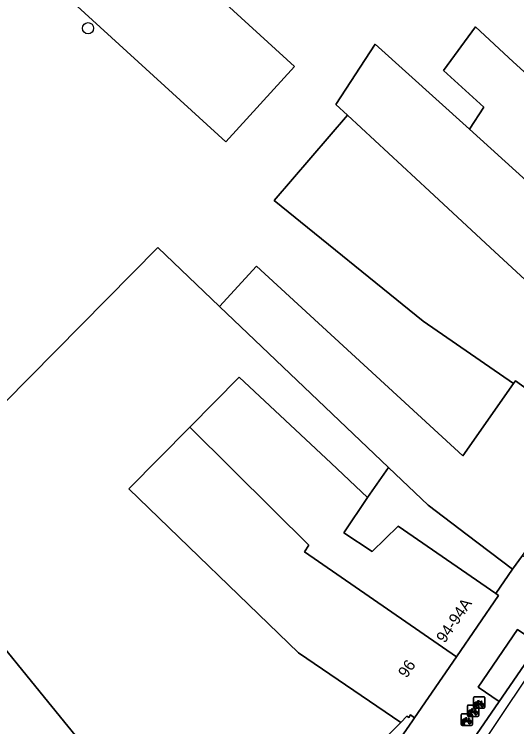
# Model space of a CAD drawing. Extents: x 160102 to 160934, y 382045 to 382923.
# Drawn here: x 160745.1 to 160789.2, y 382602.3 to 382664.8 of the extents above; entities that cross this region are included whole.
import ezdxf

# ---------------------------------------------------------------- set-up
doc = ezdxf.new("R2010")
doc.units = 0
for name, color, linetype in [('IMGEO_Boom', 7, 'Continuous'), ('IMGEO_Erf', 7, 'Continuous'), ('IMGEO_Fietsenrek', 7, 'Continuous'), ('IMGEO_Pand', 7, 'Continuous'), ('IMGEO_Pand_nummerreeks', 7, 'Continuous'), ('IMGEO_Parkeervlak_open', 7, 'Continuous'), ('IMGEO_Rijbaan_lokaal_gesloten', 7, 'Continuous'), ('IMGEO_Voetpad_open', 7, 'Continuous')]:
    doc.layers.add(name, color=color, linetype=linetype)

msp = doc.modelspace()

# ---------------------------------------------------------------- linework, layer by layer
at = {"layer": 'IMGEO_Boom'}
msp.add_circle((160751.556, 382663.61), 0.489, dxfattribs=at)
at = {"layer": 'IMGEO_Erf'}
for points in [[(160730.83, 382683.568), (160736.85, 382690.176), (160769.696, 382660.249), (160763.676, 382653.641)], [(160777.954, 382625.051), (160776.12, 382622.408), (160774.037, 382619.296), (160776.53, 382617.655), (160778.809, 382619.89), (160783.518, 382616.648), (160787.402, 382613.975), (160788.866, 382616.116), (160784.879, 382619.133), (160781.446, 382621.73)]]:
    msp.add_lwpolyline(points, close=True, dxfattribs=at)
for points in [[(160744.207, 382630.725), (160757.68, 382644.347), (160763.102, 382639.177), (160766.357, 382642.722), (160784.49, 382626.073), (160788.939, 382632.421), (160780.991, 382637.891), (160767.915, 382648.477), (160774.369, 382655.963), (160773.342, 382656.915), (160776.785, 382662.223), (160785.069, 382654.734), (160786.338, 382656.69), (160782.806, 382659.883), (160785.595, 382663.742), (160788.911, 382660.658), (160798.037, 382652.404)], [(160754.266, 382596.84), (160747.353, 382605.306), (160742.894, 382610.767)]]:
    msp.add_lwpolyline(points, dxfattribs=at)
at = {"layer": 'IMGEO_Fietsenrek'}
for p, q in [((160785.424, 382603.983), (160785.424, 382604.824)), ((160785.424, 382604.824), (160785.424, 382603.983)), ((160785.499, 382604.908), (160786.34, 382604.908)), ((160786.34, 382604.908), (160785.499, 382604.908)), ((160786.111, 382604.457), (160786.147, 382604.362)), ((160786.424, 382604.833), (160786.424, 382603.992)), ((160786.424, 382603.992), (160786.424, 382604.833)), ((160784.894, 382603.262), (160784.894, 382604.103)), ((160784.894, 382604.103), (160784.894, 382603.262)), ((160784.969, 382604.187), (160785.81, 382604.187)), ((160785.81, 382604.187), (160784.969, 382604.187)), ((160786.349, 382603.908), (160785.508, 382603.908)), ((160785.508, 382603.908), (160786.349, 382603.908)), ((160785.551, 382603.992), (160785.59, 382604.152)), ((160785.585, 382603.992), (160785.551, 382603.992)), ((160785.62, 382604.14), (160785.585, 382603.992)), ((160785.662, 382604.164), (160785.661, 382604.168)), ((160785.703, 382603.992), (160785.669, 382604.134)), ((160785.693, 382604.175), (160785.694, 382604.168)), ((160785.701, 382604.138), (160785.736, 382603.992)), ((160785.736, 382603.992), (160785.703, 382603.992)), ((160785.894, 382604.112), (160785.894, 382603.271)), ((160785.894, 382603.271), (160785.894, 382604.112)), ((160784.338, 382602.475), (160784.338, 382603.316)), ((160784.338, 382603.316), (160784.338, 382602.475)), ((160784.413, 382603.4), (160785.254, 382603.4)), ((160785.254, 382603.4), (160784.413, 382603.4)), ((160785.819, 382603.187), (160784.978, 382603.187)), ((160784.978, 382603.187), (160785.819, 382603.187)), ((160785.021, 382603.271), (160785.06, 382603.431)), ((160785.055, 382603.271), (160785.021, 382603.271)), ((160785.09, 382603.419), (160785.055, 382603.271)), ((160785.132, 382603.443), (160785.131, 382603.447)), ((160785.173, 382603.271), (160785.139, 382603.413)), ((160785.163, 382603.454), (160785.164, 382603.447)), ((160785.171, 382603.417), (160785.206, 382603.271)), ((160785.206, 382603.271), (160785.173, 382603.271)), ((160785.338, 382603.325), (160785.338, 382602.484)), ((160785.338, 382602.484), (160785.338, 382603.325)), ((160785.581, 382603.736), (160785.617, 382603.641)), ((160784.465, 382602.484), (160784.504, 382602.644)), ((160784.534, 382602.632), (160784.499, 382602.484)), ((160784.576, 382602.656), (160784.575, 382602.66)), ((160784.617, 382602.484), (160784.583, 382602.626)), ((160784.607, 382602.667), (160784.608, 382602.66)), ((160784.615, 382602.63), (160784.65, 382602.484)), ((160785.025, 382602.949), (160785.061, 382602.854)), ((160785.263, 382602.4), (160784.422, 382602.4)), ((160784.422, 382602.4), (160785.263, 382602.4)), ((160784.499, 382602.484), (160784.465, 382602.484)), ((160784.65, 382602.484), (160784.617, 382602.484))]:
    msp.add_line(p, q, dxfattribs=at)
for points in [[(160785.758, 382604.382), (160785.706, 382604.292), (160785.666, 382604.267), (160785.667, 382604.314), (160785.722, 382604.408)], [(160785.737, 382604.434), (160785.832, 382604.598), (160785.918, 382604.584), (160785.92, 382604.575), (160785.864, 382604.564), (160785.837, 382604.519), (160786.093, 382604.478)], [(160786.033, 382604.19), (160785.983, 382604.19), (160785.792, 382604.441), (160785.773, 382604.409)], [(160786.08, 382604.453), (160785.823, 382604.494), (160785.806, 382604.465), (160785.973, 382604.245), (160786.08, 382604.453)], [(160786.128, 382604.355), (160786.098, 382604.432), (160785.989, 382604.214), (160786.032, 382604.214)], [(160786.093, 382604.478), (160786.118, 382604.527), (160786.112, 382604.531), (160786.089, 382604.535), (160786.077, 382604.542), (160786.076, 382604.545), (160786.078, 382604.55), (160786.173, 382604.535), (160786.175, 382604.525), (160786.165, 382604.512), (160786.153, 382604.506), (160786.139, 382604.512), (160786.111, 382604.457)], [(160785.207, 382603.713), (160785.302, 382603.877), (160785.388, 382603.863), (160785.39, 382603.854), (160785.334, 382603.843), (160785.307, 382603.798), (160785.563, 382603.757)], [(160785.55, 382603.732), (160785.293, 382603.773), (160785.276, 382603.744), (160785.443, 382603.524), (160785.55, 382603.732)], [(160785.563, 382603.757), (160785.588, 382603.806), (160785.582, 382603.81), (160785.559, 382603.814), (160785.547, 382603.821), (160785.546, 382603.824), (160785.548, 382603.829), (160785.643, 382603.814), (160785.645, 382603.804), (160785.635, 382603.791), (160785.623, 382603.785), (160785.609, 382603.791), (160785.581, 382603.736)], [(160786.062, 382604.214), (160786.182, 382604.213), (160786.138, 382604.327)], [(160786.158, 382604.334), (160786.213, 382604.189), (160786.063, 382604.189)], [(160785.228, 382603.661), (160785.176, 382603.571), (160785.136, 382603.546), (160785.137, 382603.593), (160785.192, 382603.687)], [(160785.503, 382603.469), (160785.453, 382603.469), (160785.262, 382603.72), (160785.243, 382603.688)], [(160785.598, 382603.634), (160785.568, 382603.711), (160785.459, 382603.493), (160785.502, 382603.493)], [(160785.532, 382603.493), (160785.652, 382603.492), (160785.608, 382603.606)], [(160785.628, 382603.613), (160785.683, 382603.468), (160785.533, 382603.468)], [(160784.672, 382602.874), (160784.62, 382602.784), (160784.58, 382602.759), (160784.581, 382602.806), (160784.636, 382602.9)], [(160784.651, 382602.926), (160784.746, 382603.09), (160784.832, 382603.076), (160784.834, 382603.067), (160784.778, 382603.056), (160784.751, 382603.011), (160785.007, 382602.97)], [(160784.947, 382602.682), (160784.897, 382602.682), (160784.706, 382602.933), (160784.687, 382602.901)], [(160784.994, 382602.945), (160784.737, 382602.986), (160784.72, 382602.957), (160784.887, 382602.737), (160784.994, 382602.945)], [(160785.042, 382602.847), (160785.012, 382602.924), (160784.903, 382602.706), (160784.946, 382602.706)], [(160784.976, 382602.706), (160785.096, 382602.705), (160785.052, 382602.819)], [(160785.072, 382602.826), (160785.127, 382602.681), (160784.977, 382602.681)], [(160785.007, 382602.97), (160785.032, 382603.019), (160785.026, 382603.023), (160785.003, 382603.027), (160784.991, 382603.034), (160784.99, 382603.037), (160784.992, 382603.042), (160785.087, 382603.027), (160785.089, 382603.017), (160785.079, 382603.004), (160785.067, 382602.998), (160785.053, 382603.004), (160785.025, 382602.949)]]:
    msp.add_lwpolyline(points, dxfattribs=at)
for centre, radius, start, end in [((160785.502, 382604.83), 0.0779, 92.4484, 184.28452), ((160785.502, 382604.83), 0.0779, 92.4484, 184.28452), ((160785.664, 382604.293), 0.159, 62.67661, 242.13685), ((160785.664, 382604.293), 0.129, 63.31916, 238.90302), ((160785.664, 382604.293), 0.129, 283.60429, 43.43025), ((160785.664, 382604.293), 0.159, 283.5766, 46.60424), ((160786.191, 382604.209), 0.159, 187.0065, 105.77075), ((160786.346, 382604.83), 0.0779, 2.4484, 94.28452), ((160786.346, 382604.83), 0.0779, 2.4484, 94.28452), ((160784.972, 382604.109), 0.0779, 92.4484, 184.28452), ((160784.972, 382604.109), 0.0779, 92.4484, 184.28452), ((160785.502, 382603.986), 0.0779, 182.4484, 274.28452), ((160785.502, 382603.986), 0.0779, 182.4484, 274.28452), ((160785.644, 382604.164), 0.0499, 12.8025, 158.69338), ((160785.664, 382604.293), 0.159, 253.99666, 271.78671), ((160785.644, 382604.164), 0.0174, 12.8025, 163.45023), ((160785.664, 382604.293), 0.129, 253.41502, 269.02044), ((160785.816, 382604.109), 0.0779, 2.4484, 94.28452), ((160785.816, 382604.109), 0.0779, 2.4484, 94.28452), ((160786.191, 382604.209), 0.159, 113.3408, 178.32165), ((160786.191, 382604.209), 0.129, 113.92302, 177.95563), ((160786.191, 382604.209), 0.129, 188.67146, 104.58832), ((160786.346, 382603.986), 0.0779, 272.4484, 4.28452), ((160786.346, 382603.986), 0.0779, 272.4484, 4.28452), ((160784.416, 382603.322), 0.0779, 92.4484, 184.28452), ((160784.416, 382603.322), 0.0779, 92.4484, 184.28452), ((160784.972, 382603.265), 0.0779, 182.4484, 274.28452), ((160784.972, 382603.265), 0.0779, 182.4484, 274.28452), ((160785.134, 382603.572), 0.159, 62.67661, 242.13685), ((160785.134, 382603.572), 0.129, 63.31916, 238.90302), ((160785.114, 382603.443), 0.0499, 12.8025, 158.69338), ((160785.134, 382603.572), 0.159, 253.99666, 271.78671), ((160785.114, 382603.443), 0.0174, 12.8025, 163.45023), ((160785.134, 382603.572), 0.129, 253.41502, 269.02044), ((160785.134, 382603.572), 0.129, 283.60429, 43.43025), ((160785.134, 382603.572), 0.159, 283.5766, 46.60424), ((160785.26, 382603.322), 0.0779, 2.4484, 94.28452), ((160785.26, 382603.322), 0.0779, 2.4484, 94.28452), ((160785.661, 382603.488), 0.159, 113.3408, 178.32165), ((160785.661, 382603.488), 0.159, 187.0065, 105.77075), ((160785.661, 382603.488), 0.129, 113.92302, 177.95563), ((160785.661, 382603.488), 0.129, 188.67146, 104.58832), ((160785.816, 382603.265), 0.0779, 272.4484, 4.28452), ((160785.816, 382603.265), 0.0779, 272.4484, 4.28452), ((160784.578, 382602.785), 0.159, 62.67661, 242.13685), ((160784.578, 382602.785), 0.129, 63.31916, 238.90302), ((160784.558, 382602.656), 0.0499, 12.8025, 158.69338), ((160784.578, 382602.785), 0.159, 253.99666, 271.78671), ((160784.558, 382602.656), 0.0174, 12.8025, 163.45023), ((160784.578, 382602.785), 0.129, 253.41502, 269.02044), ((160784.578, 382602.785), 0.129, 283.60429, 43.43025), ((160784.578, 382602.785), 0.159, 283.5766, 46.60424), ((160785.105, 382602.701), 0.159, 113.3408, 178.32165), ((160785.105, 382602.701), 0.159, 187.0065, 105.77075), ((160785.105, 382602.701), 0.129, 113.92302, 177.95563), ((160785.105, 382602.701), 0.129, 188.67146, 104.58832), ((160784.416, 382602.478), 0.0779, 182.4484, 274.28452), ((160784.416, 382602.478), 0.0779, 182.4484, 274.28452), ((160785.26, 382602.478), 0.0779, 272.4484, 4.28452), ((160785.26, 382602.478), 0.0779, 272.4484, 4.28452)]:
    msp.add_arc(centre, radius, start, end, dxfattribs=at)
at = {"layer": 'IMGEO_Pand'}
for points in [[(160769.696, 382660.249), (160736.85, 382690.176), (160730.83, 382683.568), (160763.676, 382653.641)], [(160798.037, 382652.404), (160788.911, 382660.658), (160785.595, 382663.742), (160782.806, 382659.883), (160786.338, 382656.69), (160785.069, 382654.734), (160796.043, 382644.814), (160804.459, 382638.914), (160808.597, 382644.818), (160803.99, 382647.79), (160804.186, 382648.094)], [(160796.043, 382644.814), (160785.069, 382654.734), (160776.785, 382662.223), (160773.342, 382656.915), (160774.369, 382655.963), (160781.549, 382649.307), (160786.885, 382644.361), (160790.337, 382641.162), (160790.249, 382641.036), (160792.159, 382639.27), (160800.424, 382633.157), (160804.459, 382638.914)], [(160792.159, 382639.27), (160790.249, 382641.036), (160790.337, 382641.162), (160786.885, 382644.361), (160781.549, 382649.307), (160774.369, 382655.963), (160767.915, 382648.477), (160780.991, 382637.891), (160788.939, 382632.421), (160789.105, 382632.659), (160796.772, 382627.136), (160800.86, 382632.833), (160800.424, 382633.157)], [(160770.055, 382608.763), (160755.147, 382623.157), (160760.51, 382628.58), (160764.842, 382632.96), (160772.905, 382625.416), (160776.12, 382622.408), (160777.954, 382625.051), (160763.102, 382639.177), (160757.68, 382644.347), (160744.207, 382630.725), (160742.894, 382610.767), (160747.353, 382605.306), (160754.266, 382596.84), (160757.915, 382594.327), (160763.168, 382590.709), (160764.076, 382591.898), (160766.66, 382590.155), (160779.038, 382602.663)], [(160796.772, 382627.136), (160789.105, 382632.659), (160788.939, 382632.421), (160784.49, 382626.073), (160766.357, 382642.722), (160763.102, 382639.177), (160777.954, 382625.051), (160781.446, 382621.73), (160784.879, 382619.133), (160788.866, 382616.116), (160789.726, 382617.315)], [(160776.12, 382622.408), (160772.905, 382625.416), (160764.842, 382632.96), (160760.51, 382628.58), (160767.849, 382621.306), (160770.966, 382618.217), (160770.573, 382617.65), (160783.932, 382608.424), (160787.637, 382613.813), (160787.402, 382613.975), (160783.518, 382616.648), (160778.809, 382619.89), (160776.53, 382617.655), (160774.037, 382619.296)], [(160760.51, 382628.58), (160755.147, 382623.157), (160770.055, 382608.763), (160779.038, 382602.663), (160779.582, 382603.212), (160779.752, 382603.092), (160779.893, 382603.312), (160780.249, 382603.067), (160783.932, 382608.424), (160770.573, 382617.65), (160770.966, 382618.217), (160767.849, 382621.306)]]:
    msp.add_lwpolyline(points, close=True, dxfattribs=at)
at = {"layer": 'IMGEO_Parkeervlak_open'}
msp.add_lwpolyline([(160791.163, 382609.567), (160789.309, 382610.824), (160785.838, 382605.748), (160787.691, 382604.499)], close=True, dxfattribs=at)
at = {"layer": 'IMGEO_Rijbaan_lokaal_gesloten'}
msp.add_lwpolyline([(160764.413, 382568.17), (160795.673, 382614.907), (160795.092, 382615.3), (160794.297, 382614.14), (160791.987, 382610.769), (160791.163, 382609.567), (160787.691, 382604.499), (160763.257, 382568.959)], close=True, dxfattribs=at)
at = {"layer": 'IMGEO_Voetpad_open'}
msp.add_lwpolyline([(160763.257, 382568.959), (160787.691, 382604.499), (160785.838, 382605.748), (160789.309, 382610.824), (160791.163, 382609.567), (160791.987, 382610.769), (160790.144, 382612.038), (160792.466, 382615.412), (160789.726, 382617.315), (160788.866, 382616.116), (160787.402, 382613.975), (160787.637, 382613.813), (160783.932, 382608.424), (160780.249, 382603.067), (160780.054, 382602.786), (160769.686, 382587.844)], dxfattribs=at)
msp.add_lwpolyline([(160780.054, 382602.786), (160780.249, 382603.067), (160779.893, 382603.312), (160779.752, 382603.092), (160779.582, 382603.212), (160779.038, 382602.663), (160766.66, 382590.155), (160764.076, 382591.898), (160763.168, 382590.709), (160757.915, 382594.327), (160756.434, 382592.182), (160758.468, 382590.81), (160758.286, 382590.546), (160766.561, 382584.965), (160766.74, 382585.23), (160767.246, 382584.889), (160767.067, 382584.623), (160767.334, 382584.454), (160769.298, 382587.285), (160769.686, 382587.844)], close=True, dxfattribs=at)

# ---------------------------------------------------------------- texts
at = {"layer": 'IMGEO_Pand_nummerreeks'}
for s, p in [('94-94A', (160782.896, 382609.565)), ('96', (160779.546, 382606.492))]:
    msp.add_text(s, height=1, rotation=55.49096, dxfattribs=at).set_placement(p)

doc.saveas('drawing.dxf')
